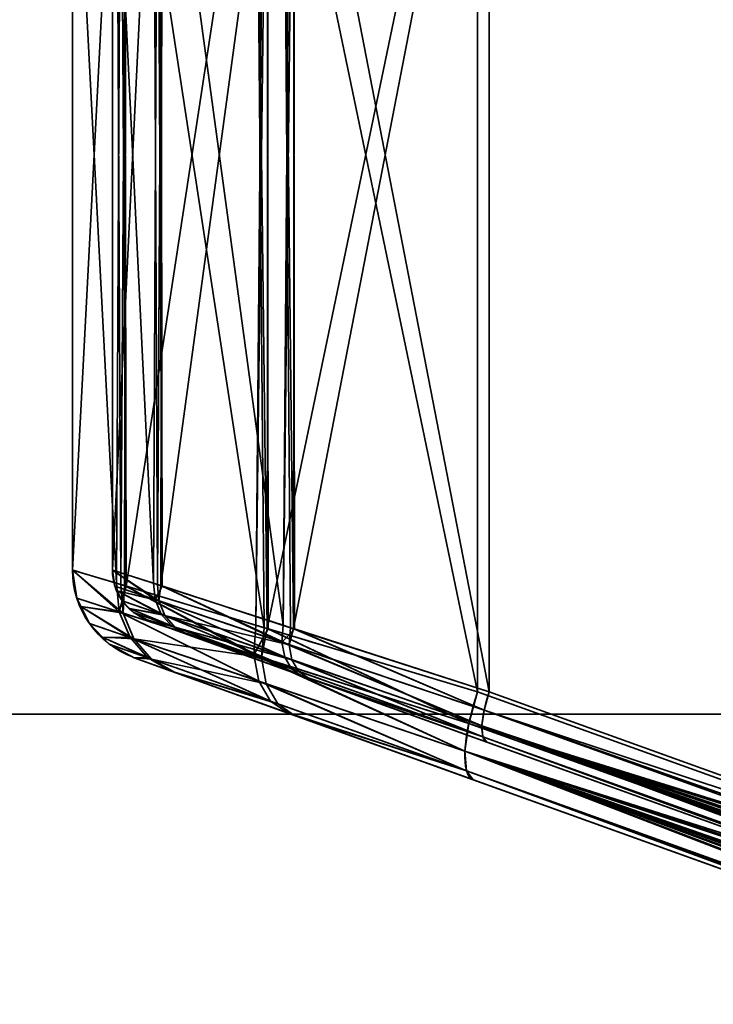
# Model space of a CAD drawing. Header units: millimetres. Extents: x -603 to 3703, y -120 to 193.
# Tile 283 of 656: x 988 to 1001, y -40 to -22. Entities that reach past the tile are written whole.
import ezdxf

# ---------------------------------------------------------------- set-up
doc = ezdxf.new("R2010")
doc.units = ezdxf.units.MM
doc.layers.add('152', color=7, linetype='Continuous', true_color=0xffffff)

# ---------------------------------------------------------------- blocks, each defined once
blk = doc.blocks.new('UG_SURFACE_002')
at = {"layer": '152', "color": 252, "linetype": 'Continuous', "lineweight": 35}
for points in [[(2177.5, -35, 2213), (2177.5, 174.4, 2213), (822.5, 174.4, 2213), (822.5, -35, 2213)], [(972.5, -35, 2063), (972.5, 174.4, 2063), (2027.5, 174.4, 2063), (2027.5, -35, 2063)], [(2177.5, -35, 2213), (822.5, -35, 2213), (972.5, -35, 2063), (2027.5, -35, 2063)]]:
    blk.add_3dface(points, dxfattribs=at)
blk = doc.blocks.new('UG_SURFACE_089')
at = {"layer": '152', "color": 252, "linetype": 'Continuous', "lineweight": 35}
for points in [[(957.5, -35, 2076), (2042.5, -35, 2076), (2041, -35, 2074.5), (959, -35, 2074.5)], [(957.5, -35, 2076), (957.5, -46.92, 2076), (2042.5, -46.92, 2076), (2042.5, -35, 2076)], [(959, -35, 2074.5), (2041, -35, 2074.5), (2041, -46.92, 2074.5), (959, -46.92, 2074.5)]]:
    blk.add_3dface(points, dxfattribs=at)
blk = doc.blocks.new('UG_SURFACE_091')
at = {"layer": '152', "color": 252, "linetype": 'Continuous', "lineweight": 35}
for points in [[(1009.543, -9.652, 1014.662), (1009.543, -39.348, 1014.662), (996.299, -34.585, 1018.722), (996.299, -14.415, 1018.722)], [(1009.543, -39.348, 1165.338), (1009.543, -9.652, 1165.338), (996.299, -14.415, 1161.278), (996.299, -34.585, 1161.278)], [(1009.763, -9.652, 1164.621), (1009.763, -39.348, 1164.621), (996.519, -34.585, 1160.561), (996.519, -14.415, 1160.561)], [(1009.763, -39.348, 1015.379), (1009.763, -9.652, 1015.379), (996.519, -14.415, 1019.439), (996.519, -34.585, 1019.439)], [(996.299, -14.415, 1018.722), (996.299, -34.585, 1018.722), (992.353, -33.397, 1020.944)], [(992.353, -33.397, 1020.944), (992.375, -15.597, 1020.982), (996.299, -14.415, 1018.722)], [(996.299, -34.585, 1161.278), (996.299, -14.415, 1161.278), (992.353, -15.603, 1159.056)], [(992.848, -15.603, 1158.494), (996.519, -14.415, 1160.561), (996.519, -34.585, 1160.561)], [(996.519, -14.415, 1019.439), (992.869, -15.597, 1021.541), (992.848, -33.397, 1021.506)], [(992.848, -33.397, 1021.506), (996.519, -34.585, 1019.439), (996.519, -14.415, 1019.439)], [(992.295, -15.621, 1159.023), (989.674, -16.41, 1155.413), (989.705, -32.6, 1155.391)], [(992.295, -15.621, 1159.023), (989.705, -32.6, 1155.391), (992.143, -33.334, 1158.885)], [(992.295, -33.379, 1020.977), (989.705, -16.4, 1024.608), (992.143, -15.666, 1021.115)], [(990.356, -16.41, 1155.105), (992.795, -15.621, 1158.464), (992.653, -33.334, 1158.335)], [(992.653, -15.666, 1021.665), (990.385, -16.4, 1024.915), (990.356, -32.59, 1024.895)], [(990.356, -32.59, 1024.895), (992.795, -33.379, 1021.536), (992.653, -15.666, 1021.665)], [(992.143, -15.666, 1021.115), (992.375, -15.597, 1020.982), (992.353, -33.397, 1020.944)], [(992.143, -33.334, 1158.885), (992.353, -15.603, 1159.056), (992.295, -15.621, 1159.023)], [(992.143, -33.334, 1158.885), (992.375, -33.403, 1159.019), (992.353, -15.603, 1159.056)], [(992.143, -15.666, 1021.115), (992.353, -33.397, 1020.944), (992.295, -33.379, 1020.977)], [(992.353, -15.603, 1159.056), (992.375, -33.403, 1159.019), (996.299, -34.585, 1161.278)], [(992.848, -33.397, 1021.506), (992.869, -15.597, 1021.541), (992.653, -15.666, 1021.665)], [(992.848, -15.603, 1158.494), (992.869, -33.404, 1158.459), (992.653, -33.334, 1158.335)], [(992.795, -15.621, 1158.464), (992.848, -15.603, 1158.494), (992.653, -33.334, 1158.335)], [(992.795, -33.379, 1021.536), (992.848, -33.397, 1021.506), (992.653, -15.666, 1021.665)], [(996.519, -34.585, 1160.561), (992.869, -33.404, 1158.459), (992.848, -15.603, 1158.494)], [(989.529, -32.546, 1155.139), (989.606, -16.43, 1155.319), (988.7, -16.703, 1151)], [(989.45, -16.703, 1151), (990.293, -16.43, 1155.018), (990.221, -32.546, 1154.85)], [(989.529, -16.454, 1024.861), (989.705, -16.4, 1024.608), (989.606, -32.57, 1024.68)], [(989.529, -32.546, 1155.139), (989.705, -32.6, 1155.391), (989.606, -16.43, 1155.319)], [(989.705, -16.4, 1024.608), (989.674, -32.59, 1024.587), (989.606, -32.57, 1024.68)], [(989.705, -32.6, 1155.391), (989.674, -16.41, 1155.413), (989.606, -16.43, 1155.319)], [(992.295, -33.379, 1020.977), (989.674, -32.59, 1024.587), (989.705, -16.4, 1024.608)], [(990.293, -32.57, 1024.982), (990.385, -16.4, 1024.915), (990.221, -16.454, 1025.15)], [(990.293, -16.43, 1155.018), (990.385, -32.6, 1155.085), (990.221, -32.546, 1154.85)], [(990.293, -32.57, 1024.982), (990.356, -32.59, 1024.895), (990.385, -16.4, 1024.915)], [(990.293, -16.43, 1155.018), (990.356, -16.41, 1155.105), (990.385, -32.6, 1155.085)], [(992.653, -33.334, 1158.335), (990.385, -32.6, 1155.085), (990.356, -16.41, 1155.105)], [(989.529, -16.454, 1024.861), (989.606, -32.57, 1024.68), (988.7, -32.297, 1029)], [(988.7, -32.297, 1029), (988.7, -16.703, 1029), (989.529, -16.454, 1024.861)], [(990.221, -16.454, 1025.15), (989.45, -16.703, 1029), (989.45, -32.297, 1029)], [(989.45, -32.297, 1029), (990.293, -32.57, 1024.982), (990.221, -16.454, 1025.15)], [(988.7, -16.703, 1151), (988.7, -32.297, 1151), (989.529, -32.546, 1155.139)], [(988.7, -32.297, 1029), (988.7, -32.297, 1151), (988.7, -16.703, 1151), (988.7, -16.703, 1029)], [(990.221, -32.546, 1154.85), (989.45, -32.297, 1151), (989.45, -16.703, 1151)], [(989.45, -16.703, 1029), (989.45, -16.703, 1151), (989.45, -32.297, 1151), (989.45, -32.297, 1029)], [(988.7, -32.297, 1029), (989.606, -32.57, 1024.68), (989.653, -33.105, 1024.786)], [(989.653, -33.105, 1024.786), (988.782, -32.825, 1029), (988.7, -32.297, 1029)], [(988.7, -32.297, 1151), (988.782, -32.825, 1151), (989.579, -33.081, 1155.038)], [(989.579, -33.081, 1155.038), (989.529, -32.546, 1155.139), (988.7, -32.297, 1151)], [(988.782, -32.825, 1151), (988.7, -32.297, 1151), (988.7, -32.297, 1029), (988.782, -32.825, 1029)], [(989.497, -32.599, 1029), (989.45, -32.297, 1029), (989.45, -32.297, 1151), (989.497, -32.599, 1151)], [(989.45, -32.297, 1151), (990.221, -32.546, 1154.85), (990.25, -32.852, 1154.792)], [(990.25, -32.852, 1154.792), (989.497, -32.599, 1151), (989.45, -32.297, 1151)], [(989.45, -32.297, 1029), (989.497, -32.599, 1029), (990.32, -32.875, 1025.042)], [(990.32, -32.875, 1025.042), (990.293, -32.57, 1024.982), (989.45, -32.297, 1029)], [(989.497, -32.599, 1151), (989.542, -32.69, 1151), (989.542, -32.69, 1029), (989.497, -32.599, 1029)], [(989.542, -32.69, 1151), (989.497, -32.599, 1151), (990.25, -32.852, 1154.792)], [(990.32, -32.875, 1025.042), (989.497, -32.599, 1029), (989.542, -32.69, 1029)], [(989.705, -32.6, 1155.391), (989.529, -32.546, 1155.139), (989.579, -33.081, 1155.038)], [(989.632, -32.872, 1029), (989.542, -32.69, 1029), (989.542, -32.69, 1151), (989.632, -32.872, 1151)], [(989.542, -32.69, 1151), (990.25, -32.852, 1154.792), (990.365, -33.127, 1154.703)], [(990.365, -33.127, 1154.703), (989.632, -32.872, 1151), (989.542, -32.69, 1151)], [(989.542, -32.69, 1029), (989.632, -32.872, 1029), (990.434, -33.151, 1025.135)], [(990.434, -33.151, 1025.135), (990.32, -32.875, 1025.042), (989.542, -32.69, 1029)], [(989.705, -32.6, 1155.391), (989.579, -33.081, 1155.038), (992.101, -33.889, 1158.714)], [(989.653, -33.105, 1024.786), (989.606, -32.57, 1024.68), (989.674, -32.59, 1024.587)], [(992.249, -33.937, 1021.149), (989.653, -33.105, 1024.786), (989.674, -32.59, 1024.587)], [(989.674, -32.59, 1024.587), (992.295, -33.379, 1020.977), (992.249, -33.937, 1021.149)], [(992.101, -33.889, 1158.714), (992.143, -33.334, 1158.885), (989.705, -32.6, 1155.391)], [(990.25, -32.852, 1154.792), (990.221, -32.546, 1154.85), (990.385, -32.6, 1155.085)], [(992.629, -33.651, 1158.237), (990.25, -32.852, 1154.792), (990.385, -32.6, 1155.085)], [(990.356, -32.59, 1024.895), (990.293, -32.57, 1024.982), (990.32, -32.875, 1025.042)], [(990.356, -32.59, 1024.895), (990.32, -32.875, 1025.042), (992.768, -33.698, 1021.635)], [(992.768, -33.698, 1021.635), (992.795, -33.379, 1021.536), (990.356, -32.59, 1024.895)], [(990.385, -32.6, 1155.085), (992.653, -33.334, 1158.335), (992.629, -33.651, 1158.237)], [(988.86, -32.984, 1029), (988.782, -32.825, 1029), (989.653, -33.105, 1024.786)], [(989.579, -33.081, 1155.038), (988.782, -32.825, 1151), (988.86, -32.984, 1151)], [(988.782, -32.825, 1029), (988.86, -32.984, 1029), (988.86, -32.984, 1151), (988.782, -32.825, 1151)], [(989.632, -32.872, 1151), (989.773, -33.019, 1151), (989.773, -33.019, 1029), (989.632, -32.872, 1029)], [(989.773, -33.019, 1151), (989.632, -32.872, 1151), (990.365, -33.127, 1154.703)], [(990.434, -33.151, 1025.135), (989.632, -32.872, 1029), (989.773, -33.019, 1029)], [(992.683, -33.933, 1158.069), (990.365, -33.127, 1154.703), (990.25, -32.852, 1154.792)], [(990.25, -32.852, 1154.792), (992.629, -33.651, 1158.237), (992.683, -33.933, 1158.069)], [(992.768, -33.698, 1021.635), (990.32, -32.875, 1025.042), (990.434, -33.151, 1025.135)], [(988.86, -32.984, 1029), (989.653, -33.105, 1024.786), (989.853, -33.587, 1024.949)], [(989.853, -33.587, 1024.949), (989.018, -33.303, 1029), (988.86, -32.984, 1029)], [(988.86, -32.984, 1151), (989.018, -33.303, 1151), (989.781, -33.563, 1154.881)], [(989.781, -33.563, 1154.881), (989.579, -33.081, 1155.038), (988.86, -32.984, 1151)], [(989.018, -33.303, 1151), (988.86, -32.984, 1151), (988.86, -32.984, 1029), (989.018, -33.303, 1029)], [(992.196, -34.383, 1158.419), (992.101, -33.889, 1158.714), (989.579, -33.081, 1155.038)], [(989.579, -33.081, 1155.038), (989.781, -33.563, 1154.881), (992.196, -34.383, 1158.419)], [(989.844, -33.092, 1029), (989.773, -33.019, 1029), (989.773, -33.019, 1151), (989.844, -33.092, 1151)], [(989.773, -33.019, 1151), (990.365, -33.127, 1154.703), (990.557, -33.346, 1154.59)], [(990.557, -33.346, 1154.59), (989.844, -33.092, 1151), (989.773, -33.019, 1151)], [(989.773, -33.019, 1029), (989.844, -33.092, 1029), (990.623, -33.37, 1025.253)], [(990.623, -33.37, 1025.253), (990.434, -33.151, 1025.135), (989.773, -33.019, 1029)], [(989.853, -33.587, 1024.949), (989.653, -33.105, 1024.786), (992.249, -33.937, 1021.149)], [(989.844, -33.092, 1151), (990.112, -33.238, 1151), (990.112, -33.238, 1029), (989.844, -33.092, 1029)], [(990.112, -33.238, 1151), (989.844, -33.092, 1151), (990.557, -33.346, 1154.59)], [(990.623, -33.37, 1025.253), (989.844, -33.092, 1029), (990.112, -33.238, 1029)], [(990.557, -33.346, 1154.59), (990.805, -33.487, 1154.465), (990.112, -33.238, 1151)], [(990.112, -33.238, 1151), (990.805, -33.487, 1154.465), (992.994, -34.275, 1157.601), (996.474, -35.526, 1159.605)], [(996.474, -35.526, 1020.395), (993.122, -34.32, 1022.283), (990.87, -33.511, 1025.384), (990.112, -33.238, 1029)], [(990.112, -33.238, 1029), (990.112, -33.238, 1151), (1009.842, -40.334, 1163.703), (996.474, -35.526, 1020.395)], [(996.474, -35.526, 1159.605), (1009.842, -40.334, 1163.703), (990.112, -33.238, 1151)], [(990.112, -33.238, 1029), (990.87, -33.511, 1025.384), (990.623, -33.37, 1025.253)], [(992.81, -34.149, 1157.849), (990.557, -33.346, 1154.59), (990.365, -33.127, 1154.703)], [(990.365, -33.127, 1154.703), (992.683, -33.933, 1158.069), (992.81, -34.149, 1157.849)], [(990.434, -33.151, 1025.135), (992.819, -33.981, 1021.806), (992.768, -33.698, 1021.635)], [(992.819, -33.981, 1021.806), (990.434, -33.151, 1025.135), (990.623, -33.37, 1025.253)], [(989.265, -33.56, 1029), (989.018, -33.303, 1029), (989.853, -33.587, 1024.949)], [(989.781, -33.563, 1154.881), (989.018, -33.303, 1151), (989.265, -33.56, 1151)], [(989.018, -33.303, 1029), (989.265, -33.56, 1029), (989.265, -33.56, 1151), (989.018, -33.303, 1151)], [(990.805, -33.487, 1154.465), (990.557, -33.346, 1154.59), (992.81, -34.149, 1157.849)], [(992.941, -34.196, 1022.03), (990.623, -33.37, 1025.253), (990.87, -33.511, 1025.384)], [(990.623, -33.37, 1025.253), (992.941, -34.196, 1022.03), (992.819, -33.981, 1021.806)], [(992.375, -33.403, 1159.019), (992.143, -33.334, 1158.885), (992.101, -33.889, 1158.714)], [(992.375, -33.403, 1159.019), (992.101, -33.889, 1158.714), (996.138, -35.18, 1161.106)], [(992.249, -33.937, 1021.149), (992.295, -33.379, 1020.977), (992.353, -33.397, 1020.944)], [(996.138, -35.18, 1018.894), (992.249, -33.937, 1021.149), (992.353, -33.397, 1020.944)], [(992.353, -33.397, 1020.944), (996.299, -34.585, 1018.722), (996.138, -35.18, 1018.894)], [(996.138, -35.18, 1161.106), (996.299, -34.585, 1161.278), (992.375, -33.403, 1159.019)], [(992.629, -33.651, 1158.237), (992.653, -33.334, 1158.335), (992.869, -33.404, 1158.459)], [(996.427, -34.925, 1160.463), (992.629, -33.651, 1158.237), (992.869, -33.404, 1158.459)], [(992.848, -33.397, 1021.506), (992.795, -33.379, 1021.536), (992.768, -33.698, 1021.635)], [(992.848, -33.397, 1021.506), (992.768, -33.698, 1021.635), (996.427, -34.925, 1019.537)], [(996.427, -34.925, 1019.537), (996.519, -34.585, 1019.439), (992.848, -33.397, 1021.506)], [(992.869, -33.404, 1158.459), (996.519, -34.585, 1160.561), (996.427, -34.925, 1160.463)], [(989.265, -33.56, 1029), (989.853, -33.587, 1024.949), (990.184, -33.97, 1025.155)], [(990.184, -33.97, 1025.155), (989.389, -33.688, 1029), (989.265, -33.56, 1029)], [(989.265, -33.56, 1151), (989.389, -33.688, 1151), (990.116, -33.946, 1154.684)], [(990.116, -33.946, 1154.684), (989.781, -33.563, 1154.881), (989.265, -33.56, 1151)], [(989.389, -33.688, 1151), (989.265, -33.56, 1151), (989.265, -33.56, 1029), (989.389, -33.688, 1029)], [(992.418, -34.761, 1158.034), (992.196, -34.383, 1158.419), (989.781, -33.563, 1154.881)], [(989.781, -33.563, 1154.881), (990.116, -33.946, 1154.684), (992.418, -34.761, 1158.034)], [(990.184, -33.97, 1025.155), (989.853, -33.587, 1024.949), (992.338, -34.431, 1021.448)], [(992.249, -33.937, 1021.149), (992.338, -34.431, 1021.448), (989.853, -33.587, 1024.949)], [(992.81, -34.149, 1157.849), (992.994, -34.275, 1157.601), (990.805, -33.487, 1154.465)], [(990.87, -33.511, 1025.384), (993.122, -34.32, 1022.283), (992.941, -34.196, 1022.03)], [(989.858, -33.944, 1029), (989.389, -33.688, 1029), (990.184, -33.97, 1025.155)], [(990.116, -33.946, 1154.684), (989.389, -33.688, 1151), (989.858, -33.944, 1151)], [(989.389, -33.688, 1029), (989.858, -33.944, 1029), (989.858, -33.944, 1151), (989.389, -33.688, 1151)], [(992.629, -33.651, 1158.237), (996.427, -34.925, 1160.463), (996.386, -35.22, 1160.25)], [(996.386, -35.22, 1160.25), (992.683, -33.933, 1158.069), (992.629, -33.651, 1158.237)], [(992.768, -33.698, 1021.635), (992.819, -33.981, 1021.806), (996.386, -35.22, 1019.75)], [(996.386, -35.22, 1019.75), (996.427, -34.925, 1019.537), (992.768, -33.698, 1021.635)], [(990.184, -33.97, 1025.155), (990.616, -34.216, 1025.384), (989.858, -33.944, 1029)], [(996.22, -36.232, 1020.395), (1009.588, -41.039, 1163.703), (989.858, -33.944, 1151), (989.858, -33.944, 1029)], [(989.858, -33.944, 1151), (1009.588, -41.039, 1163.703), (996.22, -36.232, 1159.605)], [(996.22, -36.232, 1159.605), (992.74, -34.98, 1157.601), (990.552, -34.193, 1154.465), (989.858, -33.944, 1151)], [(989.858, -33.944, 1029), (990.616, -34.216, 1025.384), (992.868, -35.026, 1022.283), (996.22, -36.232, 1020.395)], [(989.858, -33.944, 1151), (990.552, -34.193, 1154.465), (990.116, -33.946, 1154.684)], [(992.418, -34.761, 1158.034), (990.116, -33.946, 1154.684), (990.552, -34.193, 1154.465)], [(990.616, -34.216, 1025.384), (990.184, -33.97, 1025.155), (992.552, -34.809, 1021.841)], [(992.338, -34.431, 1021.448), (992.552, -34.809, 1021.841), (990.184, -33.97, 1025.155)], [(992.101, -33.889, 1158.714), (992.196, -34.383, 1158.419), (996.067, -35.696, 1160.733)], [(996.067, -35.696, 1160.733), (996.138, -35.18, 1161.106), (992.101, -33.889, 1158.714)], [(992.249, -33.937, 1021.149), (996.138, -35.18, 1018.894), (996.067, -35.696, 1019.267)], [(996.067, -35.696, 1019.267), (992.338, -34.431, 1021.448), (992.249, -33.937, 1021.149)], [(992.683, -33.933, 1158.069), (996.386, -35.22, 1160.25), (996.403, -35.429, 1159.95)], [(996.403, -35.429, 1159.95), (992.81, -34.149, 1157.849), (992.683, -33.933, 1158.069)], [(992.819, -33.981, 1021.806), (992.941, -34.196, 1022.03), (996.403, -35.429, 1020.05)], [(996.403, -35.429, 1020.05), (996.386, -35.22, 1019.75), (992.819, -33.981, 1021.806)], [(992.994, -34.275, 1157.601), (992.81, -34.149, 1157.849), (996.403, -35.429, 1159.95)], [(990.552, -34.193, 1154.465), (992.74, -34.98, 1157.601), (992.418, -34.761, 1158.034)], [(992.552, -34.809, 1021.841), (992.868, -35.026, 1022.283), (990.616, -34.216, 1025.384)], [(996.403, -35.429, 1020.05), (992.941, -34.196, 1022.03), (993.122, -34.32, 1022.283)], [(996.403, -35.429, 1159.95), (996.474, -35.526, 1159.605), (992.994, -34.275, 1157.601)], [(993.122, -34.32, 1022.283), (996.474, -35.526, 1020.395), (996.403, -35.429, 1020.05)], [(992.196, -34.383, 1158.419), (992.418, -34.761, 1158.034), (996.095, -36.063, 1160.209)], [(996.095, -36.063, 1160.209), (996.067, -35.696, 1160.733), (992.196, -34.383, 1158.419)], [(992.338, -34.431, 1021.448), (996.067, -35.696, 1019.267), (996.095, -36.063, 1019.791)], [(996.095, -36.063, 1019.791), (992.552, -34.809, 1021.841), (992.338, -34.431, 1021.448)], [(996.138, -35.18, 1018.894), (996.299, -34.585, 1018.722), (1009.543, -39.348, 1014.662)], [(1009.543, -39.348, 1165.338), (996.299, -34.585, 1161.278), (996.138, -35.18, 1161.106)], [(996.427, -34.925, 1160.463), (996.519, -34.585, 1160.561), (1009.763, -39.348, 1164.621)], [(1009.763, -39.348, 1015.379), (996.519, -34.585, 1019.439), (996.427, -34.925, 1019.537)], [(996.095, -36.063, 1160.209), (992.418, -34.761, 1158.034), (992.74, -34.98, 1157.601)], [(992.868, -35.026, 1022.283), (992.552, -34.809, 1021.841), (996.095, -36.063, 1019.791)], [(996.386, -35.22, 1160.25), (996.427, -34.925, 1160.463), (1009.918, -39.773, 1164.588)], [(1009.921, -39.775, 1015.406), (996.427, -34.925, 1019.537), (996.386, -35.22, 1019.75)], [(1009.763, -39.348, 1164.621), (1009.918, -39.773, 1164.588), (996.427, -34.925, 1160.463)], [(996.427, -34.925, 1019.537), (1009.884, -39.655, 1015.376), (1009.763, -39.348, 1015.379)], [(996.427, -34.925, 1019.537), (1009.921, -39.775, 1015.406), (1009.884, -39.655, 1015.376)], [(992.74, -34.98, 1157.601), (996.22, -36.232, 1159.605), (996.095, -36.063, 1160.209)], [(996.095, -36.063, 1019.791), (996.22, -36.232, 1020.395), (992.868, -35.026, 1022.283)], [(996.067, -35.696, 1019.267), (996.138, -35.18, 1018.894), (1009.63, -40.022, 1014.786)], [(1009.632, -40.027, 1165.225), (996.138, -35.18, 1161.106), (996.067, -35.696, 1160.733)], [(1009.543, -39.348, 1014.662), (1009.557, -39.438, 1014.66), (996.138, -35.18, 1018.894)], [(1009.557, -39.438, 1014.66), (1009.63, -40.022, 1014.786), (996.138, -35.18, 1018.894)], [(996.138, -35.18, 1161.106), (1009.632, -40.027, 1165.225), (1009.543, -39.348, 1165.338)], [(1009.918, -39.773, 1164.588), (1009.941, -39.837, 1164.583), (996.386, -35.22, 1160.25)], [(1009.941, -39.837, 1164.583), (1009.984, -40.024, 1164.492), (996.386, -35.22, 1160.25)], [(996.386, -35.22, 1160.25), (1009.982, -40.277, 1164.189), (1009.963, -40.301, 1164.105)], [(996.386, -35.22, 1160.25), (1009.992, -40.109, 1164.417), (1009.998, -40.172, 1164.36)], [(1009.998, -40.172, 1164.36), (1009.982, -40.277, 1164.189), (996.386, -35.22, 1160.25)], [(1009.963, -40.301, 1164.105), (996.403, -35.429, 1159.95), (996.386, -35.22, 1160.25)], [(1009.984, -40.024, 1164.492), (1009.992, -40.109, 1164.417), (996.386, -35.22, 1160.25)], [(996.386, -35.22, 1019.75), (1009.974, -40.295, 1015.854), (1009.997, -40.201, 1015.677)], [(996.386, -35.22, 1019.75), (996.403, -35.429, 1020.05), (1009.965, -40.303, 1015.894)], [(1009.965, -40.303, 1015.894), (1009.974, -40.295, 1015.854), (996.386, -35.22, 1019.75)], [(996.386, -35.22, 1019.75), (1009.953, -39.88, 1015.432), (1009.921, -39.775, 1015.406)], [(996.386, -35.22, 1019.75), (1009.992, -40.109, 1015.583), (1009.99, -40.062, 1015.535)], [(1009.99, -40.062, 1015.535), (1009.953, -39.88, 1015.432), (996.386, -35.22, 1019.75)], [(1009.997, -40.201, 1015.677), (1009.992, -40.109, 1015.583), (996.386, -35.22, 1019.75)], [(996.403, -35.429, 1159.95), (1009.936, -40.335, 1163.983), (1009.842, -40.334, 1163.703)], [(996.403, -35.429, 1159.95), (1009.963, -40.301, 1164.105), (1009.936, -40.335, 1163.983)], [(1009.842, -40.334, 1163.703), (996.474, -35.526, 1159.605), (996.403, -35.429, 1159.95)], [(996.403, -35.429, 1020.05), (996.474, -35.526, 1020.395), (1009.842, -40.334, 1016.297)], [(1009.842, -40.334, 1016.297), (1009.923, -40.34, 1016.062), (996.403, -35.429, 1020.05)], [(1009.923, -40.34, 1016.062), (1009.965, -40.303, 1015.894), (996.403, -35.429, 1020.05)], [(1009.842, -40.334, 1163.703), (1009.842, -40.334, 1016.297), (996.474, -35.526, 1020.395)], [(1009.63, -40.022, 1014.786), (1009.651, -40.198, 1014.824), (996.067, -35.696, 1019.267)], [(1009.651, -40.198, 1014.824), (1009.673, -40.502, 1015.016), (996.067, -35.696, 1019.267)], [(996.067, -35.696, 1019.267), (1009.664, -40.915, 1015.569), (1009.658, -40.935, 1015.635)], [(996.067, -35.696, 1019.267), (1009.674, -40.583, 1015.101), (1009.677, -40.742, 1015.267)], [(1009.677, -40.742, 1015.267), (1009.664, -40.915, 1015.569), (996.067, -35.696, 1019.267)], [(1009.658, -40.935, 1015.635), (996.095, -36.063, 1019.791), (996.067, -35.696, 1019.267)], [(1009.673, -40.502, 1015.016), (1009.674, -40.583, 1015.101), (996.067, -35.696, 1019.267)], [(996.067, -35.696, 1160.733), (1009.668, -40.882, 1164.504), (1009.677, -40.691, 1164.797)], [(996.067, -35.696, 1160.733), (996.095, -36.063, 1160.209), (1009.658, -40.931, 1164.363)], [(1009.658, -40.931, 1164.363), (1009.668, -40.882, 1164.504), (996.067, -35.696, 1160.733)], [(996.067, -35.696, 1160.733), (1009.645, -40.128, 1165.208), (1009.632, -40.027, 1165.225)], [(996.067, -35.696, 1160.733), (1009.669, -40.438, 1165.033), (1009.645, -40.128, 1165.208)], [(996.067, -35.696, 1160.733), (1009.674, -40.583, 1164.898), (1009.669, -40.438, 1165.033)], [(1009.677, -40.691, 1164.797), (1009.674, -40.583, 1164.898), (996.067, -35.696, 1160.733)], [(996.095, -36.063, 1019.791), (1009.635, -41.017, 1015.914), (1009.588, -41.039, 1016.297)], [(996.095, -36.063, 1019.791), (1009.658, -40.935, 1015.635), (1009.635, -41.017, 1015.914)], [(1009.588, -41.039, 1016.297), (996.22, -36.232, 1020.395), (996.095, -36.063, 1019.791)], [(996.095, -36.063, 1160.209), (996.22, -36.232, 1159.605), (1009.588, -41.039, 1163.703)], [(1009.588, -41.039, 1163.703), (1009.642, -41.002, 1164.159), (996.095, -36.063, 1160.209)], [(1009.642, -41.002, 1164.159), (1009.658, -40.931, 1164.363), (996.095, -36.063, 1160.209)], [(996.22, -36.232, 1020.395), (1009.588, -41.039, 1016.297), (1009.588, -41.039, 1163.703)]]:
    blk.add_3dface(points, dxfattribs=at)
blk = doc.blocks.new('UG_SURFACE_095')
at = {"layer": '152', "color": 252, "linetype": 'Continuous', "lineweight": 35}
for points in [[(1009.543, -9.652, 1014.662), (1009.543, -39.348, 1014.662), (996.299, -34.585, 1018.722), (996.299, -14.415, 1018.722)], [(1009.543, -39.348, 1165.338), (1009.543, -9.652, 1165.338), (996.299, -14.415, 1161.278), (996.299, -34.585, 1161.278)], [(1009.763, -9.652, 1164.621), (1009.763, -39.348, 1164.621), (996.519, -34.585, 1160.561), (996.519, -14.415, 1160.561)], [(1009.763, -39.348, 1015.379), (1009.763, -9.652, 1015.379), (996.519, -14.415, 1019.439), (996.519, -34.585, 1019.439)], [(996.299, -14.415, 1018.722), (996.299, -34.585, 1018.722), (992.353, -33.397, 1020.944)], [(992.353, -33.397, 1020.944), (992.375, -15.597, 1020.982), (996.299, -14.415, 1018.722)], [(996.299, -34.585, 1161.278), (996.299, -14.415, 1161.278), (992.353, -15.603, 1159.056)], [(992.848, -15.603, 1158.494), (996.519, -14.415, 1160.561), (996.519, -34.585, 1160.561)], [(996.519, -14.415, 1019.439), (992.869, -15.597, 1021.541), (992.848, -33.397, 1021.506)], [(992.848, -33.397, 1021.506), (996.519, -34.585, 1019.439), (996.519, -14.415, 1019.439)], [(992.295, -15.621, 1159.023), (989.674, -16.41, 1155.413), (989.705, -32.6, 1155.391)], [(992.295, -15.621, 1159.023), (989.705, -32.6, 1155.391), (992.143, -33.334, 1158.885)], [(992.295, -33.379, 1020.977), (989.705, -16.4, 1024.608), (992.143, -15.666, 1021.115)], [(990.356, -16.41, 1155.105), (992.795, -15.621, 1158.464), (992.653, -33.334, 1158.335)], [(992.653, -15.666, 1021.665), (990.385, -16.4, 1024.915), (990.356, -32.59, 1024.895)], [(990.356, -32.59, 1024.895), (992.795, -33.379, 1021.536), (992.653, -15.666, 1021.665)], [(992.143, -15.666, 1021.115), (992.375, -15.597, 1020.982), (992.353, -33.397, 1020.944)], [(992.143, -33.334, 1158.885), (992.353, -15.603, 1159.056), (992.295, -15.621, 1159.023)], [(992.143, -33.334, 1158.885), (992.375, -33.403, 1159.019), (992.353, -15.603, 1159.056)], [(992.143, -15.666, 1021.115), (992.353, -33.397, 1020.944), (992.295, -33.379, 1020.977)], [(992.353, -15.603, 1159.056), (992.375, -33.403, 1159.019), (996.299, -34.585, 1161.278)], [(992.848, -33.397, 1021.506), (992.869, -15.597, 1021.541), (992.653, -15.666, 1021.665)], [(992.848, -15.603, 1158.494), (992.869, -33.404, 1158.459), (992.653, -33.334, 1158.335)], [(992.795, -15.621, 1158.464), (992.848, -15.603, 1158.494), (992.653, -33.334, 1158.335)], [(992.795, -33.379, 1021.536), (992.848, -33.397, 1021.506), (992.653, -15.666, 1021.665)], [(996.519, -34.585, 1160.561), (992.869, -33.404, 1158.459), (992.848, -15.603, 1158.494)], [(989.529, -32.546, 1155.139), (989.606, -16.43, 1155.319), (988.7, -16.703, 1151)], [(989.45, -16.703, 1151), (990.293, -16.43, 1155.018), (990.221, -32.546, 1154.85)], [(989.529, -16.454, 1024.861), (989.705, -16.4, 1024.608), (989.606, -32.57, 1024.68)], [(989.529, -32.546, 1155.139), (989.705, -32.6, 1155.391), (989.606, -16.43, 1155.319)], [(989.705, -16.4, 1024.608), (989.674, -32.59, 1024.587), (989.606, -32.57, 1024.68)], [(989.705, -32.6, 1155.391), (989.674, -16.41, 1155.413), (989.606, -16.43, 1155.319)], [(992.295, -33.379, 1020.977), (989.674, -32.59, 1024.587), (989.705, -16.4, 1024.608)], [(990.293, -32.57, 1024.982), (990.385, -16.4, 1024.915), (990.221, -16.454, 1025.15)], [(990.293, -16.43, 1155.018), (990.385, -32.6, 1155.085), (990.221, -32.546, 1154.85)], [(990.293, -32.57, 1024.982), (990.356, -32.59, 1024.895), (990.385, -16.4, 1024.915)], [(990.293, -16.43, 1155.018), (990.356, -16.41, 1155.105), (990.385, -32.6, 1155.085)], [(992.653, -33.334, 1158.335), (990.385, -32.6, 1155.085), (990.356, -16.41, 1155.105)], [(989.529, -16.454, 1024.861), (989.606, -32.57, 1024.68), (988.7, -32.297, 1029)], [(988.7, -32.297, 1029), (988.7, -16.703, 1029), (989.529, -16.454, 1024.861)], [(990.221, -16.454, 1025.15), (989.45, -16.703, 1029), (989.45, -32.297, 1029)], [(989.45, -32.297, 1029), (990.293, -32.57, 1024.982), (990.221, -16.454, 1025.15)], [(988.7, -16.703, 1151), (988.7, -32.297, 1151), (989.529, -32.546, 1155.139)], [(988.7, -32.297, 1029), (988.7, -32.297, 1151), (988.7, -16.703, 1151), (988.7, -16.703, 1029)], [(990.221, -32.546, 1154.85), (989.45, -32.297, 1151), (989.45, -16.703, 1151)], [(989.45, -16.703, 1029), (989.45, -16.703, 1151), (989.45, -32.297, 1151), (989.45, -32.297, 1029)], [(988.7, -32.297, 1029), (989.606, -32.57, 1024.68), (989.653, -33.105, 1024.786)], [(989.653, -33.105, 1024.786), (988.782, -32.825, 1029), (988.7, -32.297, 1029)], [(988.7, -32.297, 1151), (988.782, -32.825, 1151), (989.579, -33.081, 1155.038)], [(989.579, -33.081, 1155.038), (989.529, -32.546, 1155.139), (988.7, -32.297, 1151)], [(988.782, -32.825, 1151), (988.7, -32.297, 1151), (988.7, -32.297, 1029), (988.782, -32.825, 1029)], [(989.497, -32.599, 1029), (989.45, -32.297, 1029), (989.45, -32.297, 1151), (989.497, -32.599, 1151)], [(989.45, -32.297, 1151), (990.221, -32.546, 1154.85), (990.25, -32.852, 1154.792)], [(990.25, -32.852, 1154.792), (989.497, -32.599, 1151), (989.45, -32.297, 1151)], [(989.45, -32.297, 1029), (989.497, -32.599, 1029), (990.32, -32.875, 1025.042)], [(990.32, -32.875, 1025.042), (990.293, -32.57, 1024.982), (989.45, -32.297, 1029)], [(989.497, -32.599, 1151), (989.542, -32.69, 1151), (989.542, -32.69, 1029), (989.497, -32.599, 1029)], [(989.542, -32.69, 1151), (989.497, -32.599, 1151), (990.25, -32.852, 1154.792)], [(990.32, -32.875, 1025.042), (989.497, -32.599, 1029), (989.542, -32.69, 1029)], [(989.705, -32.6, 1155.391), (989.529, -32.546, 1155.139), (989.579, -33.081, 1155.038)], [(989.632, -32.872, 1029), (989.542, -32.69, 1029), (989.542, -32.69, 1151), (989.632, -32.872, 1151)], [(989.542, -32.69, 1151), (990.25, -32.852, 1154.792), (990.365, -33.127, 1154.703)], [(990.365, -33.127, 1154.703), (989.632, -32.872, 1151), (989.542, -32.69, 1151)], [(989.542, -32.69, 1029), (989.632, -32.872, 1029), (990.434, -33.151, 1025.135)], [(990.434, -33.151, 1025.135), (990.32, -32.875, 1025.042), (989.542, -32.69, 1029)], [(989.705, -32.6, 1155.391), (989.579, -33.081, 1155.038), (992.101, -33.889, 1158.714)], [(989.653, -33.105, 1024.786), (989.606, -32.57, 1024.68), (989.674, -32.59, 1024.587)], [(992.249, -33.937, 1021.149), (989.653, -33.105, 1024.786), (989.674, -32.59, 1024.587)], [(989.674, -32.59, 1024.587), (992.295, -33.379, 1020.977), (992.249, -33.937, 1021.149)], [(992.101, -33.889, 1158.714), (992.143, -33.334, 1158.885), (989.705, -32.6, 1155.391)], [(990.25, -32.852, 1154.792), (990.221, -32.546, 1154.85), (990.385, -32.6, 1155.085)], [(992.629, -33.651, 1158.237), (990.25, -32.852, 1154.792), (990.385, -32.6, 1155.085)], [(990.356, -32.59, 1024.895), (990.293, -32.57, 1024.982), (990.32, -32.875, 1025.042)], [(990.356, -32.59, 1024.895), (990.32, -32.875, 1025.042), (992.768, -33.698, 1021.635)], [(992.768, -33.698, 1021.635), (992.795, -33.379, 1021.536), (990.356, -32.59, 1024.895)], [(990.385, -32.6, 1155.085), (992.653, -33.334, 1158.335), (992.629, -33.651, 1158.237)], [(988.86, -32.984, 1029), (988.782, -32.825, 1029), (989.653, -33.105, 1024.786)], [(989.579, -33.081, 1155.038), (988.782, -32.825, 1151), (988.86, -32.984, 1151)], [(988.782, -32.825, 1029), (988.86, -32.984, 1029), (988.86, -32.984, 1151), (988.782, -32.825, 1151)], [(989.632, -32.872, 1151), (989.773, -33.019, 1151), (989.773, -33.019, 1029), (989.632, -32.872, 1029)], [(989.773, -33.019, 1151), (989.632, -32.872, 1151), (990.365, -33.127, 1154.703)], [(990.434, -33.151, 1025.135), (989.632, -32.872, 1029), (989.773, -33.019, 1029)], [(992.683, -33.933, 1158.069), (990.365, -33.127, 1154.703), (990.25, -32.852, 1154.792)], [(990.25, -32.852, 1154.792), (992.629, -33.651, 1158.237), (992.683, -33.933, 1158.069)], [(992.768, -33.698, 1021.635), (990.32, -32.875, 1025.042), (990.434, -33.151, 1025.135)], [(988.86, -32.984, 1029), (989.653, -33.105, 1024.786), (989.853, -33.587, 1024.949)], [(989.853, -33.587, 1024.949), (989.018, -33.303, 1029), (988.86, -32.984, 1029)], [(988.86, -32.984, 1151), (989.018, -33.303, 1151), (989.781, -33.563, 1154.881)], [(989.781, -33.563, 1154.881), (989.579, -33.081, 1155.038), (988.86, -32.984, 1151)], [(989.018, -33.303, 1151), (988.86, -32.984, 1151), (988.86, -32.984, 1029), (989.018, -33.303, 1029)], [(992.196, -34.383, 1158.419), (992.101, -33.889, 1158.714), (989.579, -33.081, 1155.038)], [(989.579, -33.081, 1155.038), (989.781, -33.563, 1154.881), (992.196, -34.383, 1158.419)], [(989.844, -33.092, 1029), (989.773, -33.019, 1029), (989.773, -33.019, 1151), (989.844, -33.092, 1151)], [(989.773, -33.019, 1151), (990.365, -33.127, 1154.703), (990.557, -33.346, 1154.59)], [(990.557, -33.346, 1154.59), (989.844, -33.092, 1151), (989.773, -33.019, 1151)], [(989.773, -33.019, 1029), (989.844, -33.092, 1029), (990.623, -33.37, 1025.253)], [(990.623, -33.37, 1025.253), (990.434, -33.151, 1025.135), (989.773, -33.019, 1029)], [(989.853, -33.587, 1024.949), (989.653, -33.105, 1024.786), (992.249, -33.937, 1021.149)], [(989.844, -33.092, 1151), (990.112, -33.238, 1151), (990.112, -33.238, 1029), (989.844, -33.092, 1029)], [(990.112, -33.238, 1151), (989.844, -33.092, 1151), (990.557, -33.346, 1154.59)], [(990.623, -33.37, 1025.253), (989.844, -33.092, 1029), (990.112, -33.238, 1029)], [(990.557, -33.346, 1154.59), (990.805, -33.487, 1154.465), (990.112, -33.238, 1151)], [(990.112, -33.238, 1151), (990.805, -33.487, 1154.465), (992.994, -34.275, 1157.601), (996.474, -35.526, 1159.605)], [(996.474, -35.526, 1020.395), (993.122, -34.32, 1022.283), (990.87, -33.511, 1025.384), (990.112, -33.238, 1029)], [(990.112, -33.238, 1029), (990.112, -33.238, 1151), (1009.842, -40.334, 1163.703), (996.474, -35.526, 1020.395)], [(996.474, -35.526, 1159.605), (1009.842, -40.334, 1163.703), (990.112, -33.238, 1151)], [(990.112, -33.238, 1029), (990.87, -33.511, 1025.384), (990.623, -33.37, 1025.253)], [(992.81, -34.149, 1157.849), (990.557, -33.346, 1154.59), (990.365, -33.127, 1154.703)], [(990.365, -33.127, 1154.703), (992.683, -33.933, 1158.069), (992.81, -34.149, 1157.849)], [(990.434, -33.151, 1025.135), (992.819, -33.981, 1021.806), (992.768, -33.698, 1021.635)], [(992.819, -33.981, 1021.806), (990.434, -33.151, 1025.135), (990.623, -33.37, 1025.253)], [(989.265, -33.56, 1029), (989.018, -33.303, 1029), (989.853, -33.587, 1024.949)], [(989.781, -33.563, 1154.881), (989.018, -33.303, 1151), (989.265, -33.56, 1151)], [(989.018, -33.303, 1029), (989.265, -33.56, 1029), (989.265, -33.56, 1151), (989.018, -33.303, 1151)], [(990.805, -33.487, 1154.465), (990.557, -33.346, 1154.59), (992.81, -34.149, 1157.849)], [(992.941, -34.196, 1022.03), (990.623, -33.37, 1025.253), (990.87, -33.511, 1025.384)], [(990.623, -33.37, 1025.253), (992.941, -34.196, 1022.03), (992.819, -33.981, 1021.806)], [(992.375, -33.403, 1159.019), (992.143, -33.334, 1158.885), (992.101, -33.889, 1158.714)], [(992.375, -33.403, 1159.019), (992.101, -33.889, 1158.714), (996.138, -35.18, 1161.106)], [(992.249, -33.937, 1021.149), (992.295, -33.379, 1020.977), (992.353, -33.397, 1020.944)], [(996.138, -35.18, 1018.894), (992.249, -33.937, 1021.149), (992.353, -33.397, 1020.944)], [(992.353, -33.397, 1020.944), (996.299, -34.585, 1018.722), (996.138, -35.18, 1018.894)], [(996.138, -35.18, 1161.106), (996.299, -34.585, 1161.278), (992.375, -33.403, 1159.019)], [(992.629, -33.651, 1158.237), (992.653, -33.334, 1158.335), (992.869, -33.404, 1158.459)], [(996.427, -34.925, 1160.463), (992.629, -33.651, 1158.237), (992.869, -33.404, 1158.459)], [(992.848, -33.397, 1021.506), (992.795, -33.379, 1021.536), (992.768, -33.698, 1021.635)], [(992.848, -33.397, 1021.506), (992.768, -33.698, 1021.635), (996.427, -34.925, 1019.537)], [(996.427, -34.925, 1019.537), (996.519, -34.585, 1019.439), (992.848, -33.397, 1021.506)], [(992.869, -33.404, 1158.459), (996.519, -34.585, 1160.561), (996.427, -34.925, 1160.463)], [(989.265, -33.56, 1029), (989.853, -33.587, 1024.949), (990.184, -33.97, 1025.155)], [(990.184, -33.97, 1025.155), (989.389, -33.688, 1029), (989.265, -33.56, 1029)], [(989.265, -33.56, 1151), (989.389, -33.688, 1151), (990.116, -33.946, 1154.684)], [(990.116, -33.946, 1154.684), (989.781, -33.563, 1154.881), (989.265, -33.56, 1151)], [(989.389, -33.688, 1151), (989.265, -33.56, 1151), (989.265, -33.56, 1029), (989.389, -33.688, 1029)], [(992.418, -34.761, 1158.034), (992.196, -34.383, 1158.419), (989.781, -33.563, 1154.881)], [(989.781, -33.563, 1154.881), (990.116, -33.946, 1154.684), (992.418, -34.761, 1158.034)], [(990.184, -33.97, 1025.155), (989.853, -33.587, 1024.949), (992.338, -34.431, 1021.448)], [(992.249, -33.937, 1021.149), (992.338, -34.431, 1021.448), (989.853, -33.587, 1024.949)], [(992.81, -34.149, 1157.849), (992.994, -34.275, 1157.601), (990.805, -33.487, 1154.465)], [(990.87, -33.511, 1025.384), (993.122, -34.32, 1022.283), (992.941, -34.196, 1022.03)], [(989.858, -33.944, 1029), (989.389, -33.688, 1029), (990.184, -33.97, 1025.155)], [(990.116, -33.946, 1154.684), (989.389, -33.688, 1151), (989.858, -33.944, 1151)], [(989.389, -33.688, 1029), (989.858, -33.944, 1029), (989.858, -33.944, 1151), (989.389, -33.688, 1151)], [(992.629, -33.651, 1158.237), (996.427, -34.925, 1160.463), (996.386, -35.22, 1160.25)], [(996.386, -35.22, 1160.25), (992.683, -33.933, 1158.069), (992.629, -33.651, 1158.237)], [(992.768, -33.698, 1021.635), (992.819, -33.981, 1021.806), (996.386, -35.22, 1019.75)], [(996.386, -35.22, 1019.75), (996.427, -34.925, 1019.537), (992.768, -33.698, 1021.635)], [(990.184, -33.97, 1025.155), (990.616, -34.216, 1025.384), (989.858, -33.944, 1029)], [(996.22, -36.232, 1020.395), (1009.588, -41.039, 1163.703), (989.858, -33.944, 1151), (989.858, -33.944, 1029)], [(989.858, -33.944, 1151), (1009.588, -41.039, 1163.703), (996.22, -36.232, 1159.605)], [(996.22, -36.232, 1159.605), (992.74, -34.98, 1157.601), (990.552, -34.193, 1154.465), (989.858, -33.944, 1151)], [(989.858, -33.944, 1029), (990.616, -34.216, 1025.384), (992.868, -35.026, 1022.283), (996.22, -36.232, 1020.395)], [(989.858, -33.944, 1151), (990.552, -34.193, 1154.465), (990.116, -33.946, 1154.684)], [(992.418, -34.761, 1158.034), (990.116, -33.946, 1154.684), (990.552, -34.193, 1154.465)], [(990.616, -34.216, 1025.384), (990.184, -33.97, 1025.155), (992.552, -34.809, 1021.841)], [(992.338, -34.431, 1021.448), (992.552, -34.809, 1021.841), (990.184, -33.97, 1025.155)], [(992.101, -33.889, 1158.714), (992.196, -34.383, 1158.419), (996.067, -35.696, 1160.733)], [(996.067, -35.696, 1160.733), (996.138, -35.18, 1161.106), (992.101, -33.889, 1158.714)], [(992.249, -33.937, 1021.149), (996.138, -35.18, 1018.894), (996.067, -35.696, 1019.267)], [(996.067, -35.696, 1019.267), (992.338, -34.431, 1021.448), (992.249, -33.937, 1021.149)], [(992.683, -33.933, 1158.069), (996.386, -35.22, 1160.25), (996.403, -35.429, 1159.95)], [(996.403, -35.429, 1159.95), (992.81, -34.149, 1157.849), (992.683, -33.933, 1158.069)], [(992.819, -33.981, 1021.806), (992.941, -34.196, 1022.03), (996.403, -35.429, 1020.05)], [(996.403, -35.429, 1020.05), (996.386, -35.22, 1019.75), (992.819, -33.981, 1021.806)], [(992.994, -34.275, 1157.601), (992.81, -34.149, 1157.849), (996.403, -35.429, 1159.95)], [(990.552, -34.193, 1154.465), (992.74, -34.98, 1157.601), (992.418, -34.761, 1158.034)], [(992.552, -34.809, 1021.841), (992.868, -35.026, 1022.283), (990.616, -34.216, 1025.384)], [(996.403, -35.429, 1020.05), (992.941, -34.196, 1022.03), (993.122, -34.32, 1022.283)], [(996.403, -35.429, 1159.95), (996.474, -35.526, 1159.605), (992.994, -34.275, 1157.601)], [(993.122, -34.32, 1022.283), (996.474, -35.526, 1020.395), (996.403, -35.429, 1020.05)], [(992.196, -34.383, 1158.419), (992.418, -34.761, 1158.034), (996.095, -36.063, 1160.209)], [(996.095, -36.063, 1160.209), (996.067, -35.696, 1160.733), (992.196, -34.383, 1158.419)], [(992.338, -34.431, 1021.448), (996.067, -35.696, 1019.267), (996.095, -36.063, 1019.791)], [(996.095, -36.063, 1019.791), (992.552, -34.809, 1021.841), (992.338, -34.431, 1021.448)], [(996.138, -35.18, 1018.894), (996.299, -34.585, 1018.722), (1009.543, -39.348, 1014.662)], [(1009.543, -39.348, 1165.338), (996.299, -34.585, 1161.278), (996.138, -35.18, 1161.106)], [(996.427, -34.925, 1160.463), (996.519, -34.585, 1160.561), (1009.763, -39.348, 1164.621)], [(1009.763, -39.348, 1015.379), (996.519, -34.585, 1019.439), (996.427, -34.925, 1019.537)], [(996.095, -36.063, 1160.209), (992.418, -34.761, 1158.034), (992.74, -34.98, 1157.601)], [(992.868, -35.026, 1022.283), (992.552, -34.809, 1021.841), (996.095, -36.063, 1019.791)], [(996.386, -35.22, 1160.25), (996.427, -34.925, 1160.463), (1009.918, -39.773, 1164.588)], [(1009.921, -39.775, 1015.406), (996.427, -34.925, 1019.537), (996.386, -35.22, 1019.75)], [(1009.763, -39.348, 1164.621), (1009.918, -39.773, 1164.588), (996.427, -34.925, 1160.463)], [(996.427, -34.925, 1019.537), (1009.884, -39.655, 1015.376), (1009.763, -39.348, 1015.379)], [(996.427, -34.925, 1019.537), (1009.921, -39.775, 1015.406), (1009.884, -39.655, 1015.376)], [(992.74, -34.98, 1157.601), (996.22, -36.232, 1159.605), (996.095, -36.063, 1160.209)], [(996.095, -36.063, 1019.791), (996.22, -36.232, 1020.395), (992.868, -35.026, 1022.283)], [(996.067, -35.696, 1019.267), (996.138, -35.18, 1018.894), (1009.63, -40.022, 1014.786)], [(1009.632, -40.027, 1165.225), (996.138, -35.18, 1161.106), (996.067, -35.696, 1160.733)], [(1009.543, -39.348, 1014.662), (1009.557, -39.438, 1014.66), (996.138, -35.18, 1018.894)], [(1009.557, -39.438, 1014.66), (1009.63, -40.022, 1014.786), (996.138, -35.18, 1018.894)], [(996.138, -35.18, 1161.106), (1009.632, -40.027, 1165.225), (1009.543, -39.348, 1165.338)], [(1009.918, -39.773, 1164.588), (1009.941, -39.837, 1164.583), (996.386, -35.22, 1160.25)], [(1009.941, -39.837, 1164.583), (1009.984, -40.024, 1164.492), (996.386, -35.22, 1160.25)], [(996.386, -35.22, 1160.25), (1009.982, -40.277, 1164.189), (1009.963, -40.301, 1164.105)], [(996.386, -35.22, 1160.25), (1009.992, -40.109, 1164.417), (1009.998, -40.172, 1164.36)], [(1009.998, -40.172, 1164.36), (1009.982, -40.277, 1164.189), (996.386, -35.22, 1160.25)], [(1009.963, -40.301, 1164.105), (996.403, -35.429, 1159.95), (996.386, -35.22, 1160.25)], [(1009.984, -40.024, 1164.492), (1009.992, -40.109, 1164.417), (996.386, -35.22, 1160.25)], [(996.386, -35.22, 1019.75), (1009.974, -40.295, 1015.854), (1009.997, -40.201, 1015.677)], [(996.386, -35.22, 1019.75), (996.403, -35.429, 1020.05), (1009.965, -40.303, 1015.894)], [(1009.965, -40.303, 1015.894), (1009.974, -40.295, 1015.854), (996.386, -35.22, 1019.75)], [(996.386, -35.22, 1019.75), (1009.953, -39.88, 1015.432), (1009.921, -39.775, 1015.406)], [(996.386, -35.22, 1019.75), (1009.992, -40.109, 1015.583), (1009.99, -40.062, 1015.535)], [(1009.99, -40.062, 1015.535), (1009.953, -39.88, 1015.432), (996.386, -35.22, 1019.75)], [(1009.997, -40.201, 1015.677), (1009.992, -40.109, 1015.583), (996.386, -35.22, 1019.75)], [(996.403, -35.429, 1159.95), (1009.936, -40.335, 1163.983), (1009.842, -40.334, 1163.703)], [(996.403, -35.429, 1159.95), (1009.963, -40.301, 1164.105), (1009.936, -40.335, 1163.983)], [(1009.842, -40.334, 1163.703), (996.474, -35.526, 1159.605), (996.403, -35.429, 1159.95)], [(996.403, -35.429, 1020.05), (996.474, -35.526, 1020.395), (1009.842, -40.334, 1016.297)], [(1009.842, -40.334, 1016.297), (1009.923, -40.34, 1016.062), (996.403, -35.429, 1020.05)], [(1009.923, -40.34, 1016.062), (1009.965, -40.303, 1015.894), (996.403, -35.429, 1020.05)], [(1009.842, -40.334, 1163.703), (1009.842, -40.334, 1016.297), (996.474, -35.526, 1020.395)], [(1009.63, -40.022, 1014.786), (1009.651, -40.198, 1014.824), (996.067, -35.696, 1019.267)], [(1009.651, -40.198, 1014.824), (1009.673, -40.502, 1015.016), (996.067, -35.696, 1019.267)], [(996.067, -35.696, 1019.267), (1009.664, -40.915, 1015.569), (1009.658, -40.935, 1015.635)], [(996.067, -35.696, 1019.267), (1009.674, -40.583, 1015.101), (1009.677, -40.742, 1015.267)], [(1009.677, -40.742, 1015.267), (1009.664, -40.915, 1015.569), (996.067, -35.696, 1019.267)], [(1009.658, -40.935, 1015.635), (996.095, -36.063, 1019.791), (996.067, -35.696, 1019.267)], [(1009.673, -40.502, 1015.016), (1009.674, -40.583, 1015.101), (996.067, -35.696, 1019.267)], [(996.067, -35.696, 1160.733), (1009.668, -40.882, 1164.504), (1009.677, -40.691, 1164.797)], [(996.067, -35.696, 1160.733), (996.095, -36.063, 1160.209), (1009.658, -40.931, 1164.363)], [(1009.658, -40.931, 1164.363), (1009.668, -40.882, 1164.504), (996.067, -35.696, 1160.733)], [(996.067, -35.696, 1160.733), (1009.645, -40.128, 1165.208), (1009.632, -40.027, 1165.225)], [(996.067, -35.696, 1160.733), (1009.669, -40.438, 1165.033), (1009.645, -40.128, 1165.208)], [(996.067, -35.696, 1160.733), (1009.674, -40.583, 1164.898), (1009.669, -40.438, 1165.033)], [(1009.677, -40.691, 1164.797), (1009.674, -40.583, 1164.898), (996.067, -35.696, 1160.733)], [(996.095, -36.063, 1019.791), (1009.635, -41.017, 1015.914), (1009.588, -41.039, 1016.297)], [(996.095, -36.063, 1019.791), (1009.658, -40.935, 1015.635), (1009.635, -41.017, 1015.914)], [(1009.588, -41.039, 1016.297), (996.22, -36.232, 1020.395), (996.095, -36.063, 1019.791)], [(996.095, -36.063, 1160.209), (996.22, -36.232, 1159.605), (1009.588, -41.039, 1163.703)], [(1009.588, -41.039, 1163.703), (1009.642, -41.002, 1164.159), (996.095, -36.063, 1160.209)], [(1009.642, -41.002, 1164.159), (1009.658, -40.931, 1164.363), (996.095, -36.063, 1160.209)], [(996.22, -36.232, 1020.395), (1009.588, -41.039, 1016.297), (1009.588, -41.039, 1163.703)]]:
    blk.add_3dface(points, dxfattribs=at)

msp = doc.modelspace()

# ---------------------------------------------------------------- linework, layer by layer
at = {"layer": '152', "color": 252, "linetype": 'Continuous', "lineweight": -3, "true_color": 0x939598}
for p, q in [((996.299, -34.585, 1161.278), (996.299, -14.415, 1161.278)), ((996.299, -34.585, 1018.722), (996.299, -14.415, 1018.722)), ((996.299, -34.585, 1018.722), (996.299, -14.415, 1018.722)), ((996.299, -34.585, 1161.278), (996.299, -14.415, 1161.278)), ((996.519, -34.585, 1160.561), (996.519, -14.415, 1160.561)), ((996.519, -34.585, 1019.439), (996.519, -14.415, 1019.439)), ((996.519, -34.585, 1160.561), (996.519, -14.415, 1160.561)), ((996.519, -34.585, 1019.439), (996.519, -14.415, 1019.439)), ((988.7, -16.703, 1029), (988.7, -32.297, 1029)), ((988.7, -16.703, 1151), (988.7, -32.297, 1151)), ((988.7, -16.703, 1151), (988.7, -32.297, 1151)), ((988.7, -16.703, 1029), (988.7, -32.297, 1029)), ((989.45, -16.703, 1029), (989.45, -32.297, 1029)), ((989.45, -16.703, 1151), (989.45, -32.297, 1151)), ((989.45, -16.703, 1029), (989.45, -32.297, 1029)), ((989.45, -16.703, 1151), (989.45, -32.297, 1151)), ((988.7, -32.297, 1029), (988.7, -32.297, 1151)), ((988.7, -32.297, 1029), (988.7, -32.297, 1151)), ((989.45, -32.297, 1029), (989.45, -32.297, 1151)), ((989.45, -32.297, 1029), (989.45, -32.297, 1151)), ((990.112, -33.238, 1151), (990.112, -33.238, 1029)), ((990.112, -33.238, 1151), (990.112, -33.238, 1029)), ((989.858, -33.944, 1151), (989.858, -33.944, 1029)), ((989.858, -33.944, 1151), (989.858, -33.944, 1029)), ((1009.543, -39.348, 1014.662), (996.299, -34.585, 1018.722)), ((996.299, -34.585, 1161.278), (1009.543, -39.348, 1165.338)), ((996.299, -34.585, 1161.278), (1009.543, -39.348, 1165.338)), ((1009.543, -39.348, 1014.662), (996.299, -34.585, 1018.722)), ((996.519, -34.585, 1160.561), (1009.763, -39.348, 1164.621)), ((1009.763, -39.348, 1015.379), (996.519, -34.585, 1019.439)), ((996.519, -34.585, 1160.561), (1009.763, -39.348, 1164.621)), ((1009.763, -39.348, 1015.379), (996.519, -34.585, 1019.439)), ((822.5, -35, 2213), (2177.5, -35, 2213)), ((2042.5, -35, 2076), (957.5, -35, 2076)), ((2041, -35, 2074.5), (959, -35, 2074.5)), ((2027.5, -35, 2063), (972.5, -35, 2063)), ((1009.842, -40.334, 1163.703), (996.474, -35.526, 1159.605)), ((996.474, -35.526, 1020.395), (1009.842, -40.334, 1016.297)), ((1009.842, -40.334, 1163.703), (996.474, -35.526, 1159.605)), ((996.474, -35.526, 1020.395), (1009.842, -40.334, 1016.297)), ((1009.588, -41.039, 1163.703), (996.22, -36.232, 1159.605)), ((996.22, -36.232, 1020.395), (1009.588, -41.039, 1016.297)), ((1009.588, -41.039, 1163.703), (996.22, -36.232, 1159.605)), ((996.22, -36.232, 1020.395), (1009.588, -41.039, 1016.297))]:
    msp.add_line(p, q, dxfattribs=at)
at = {"layer": '152', "color": 252, "linetype": 'Continuous', "lineweight": -3, "true_color": 0x939598, "extrusion": (0, 0, -1)}
for centre, radius, end in [((-990.45, -32.297, -1151), 1.75, 0), ((-990.45, -32.297, -1029), 1.75, 360), ((-990.45, -32.297, -1029), 1.75, 360), ((-990.45, -32.297, -1151), 1.75, 0), ((-990.45, -32.297, -1029), 1, 0), ((-990.45, -32.297, -1151), 1, 0), ((-990.45, -32.297, -1151), 1, 0), ((-990.45, -32.297, -1029), 1, 0)]:
    msp.add_arc(centre, radius, 289.78, end, dxfattribs=at)
at = {"layer": '152', "color": 252, "linetype": 'Continuous', "lineweight": -3, "true_color": 0x939598, "extrusion": (0.904133, -0.325152, -0.277164)}
for radius in [1.75, 1.75, 1, 1]:
    msp.add_arc((304.787, 1243.642, 629.679), radius, 180, 264.3078, dxfattribs=at)
at = {"layer": '152', "color": 252, "linetype": 'Continuous', "lineweight": -3, "true_color": 0x939598, "extrusion": (-0.904133, 0.325152, -0.277164)}
for radius, start in [(1.75, 360), (1.75, 360), (1, 0), (1, 0)]:
    msp.add_arc((-304.787, 850.951, -1233.897), radius, start, 84.3078, dxfattribs=at)
at = {"layer": '152', "color": 252, "linetype": 'Continuous', "lineweight": -3, "true_color": 0x939598, "extrusion": (0.2883, 0.95754, 0)}
for centre, start_param, end_param in [((999.45, -35.534, 1151), 3.141593, 4.414932), ((999.45, -35.534, 1029), 1.868253, 3.141593), ((999.45, -35.534, 1029), 1.868253, 3.141593), ((999.45, -35.534, 1151), 3.141593, 4.414932)]:
    msp.add_ellipse(centre, major_axis=(10.75, -3.237), ratio=0.95754, start_param=start_param, end_param=end_param, dxfattribs=at)
at = {"layer": '152', "color": 252, "linetype": 'Continuous', "lineweight": -3, "true_color": 0x939598, "extrusion": (0.307938, 0.951406, 0)}
for centre, start_param, end_param in [((999.45, -35.534, 1151), 3.141593, 4.414932), ((999.45, -35.534, 1029), 1.868253, 3.141593), ((999.45, -35.534, 1029), 1.868253, 3.141593), ((999.45, -35.534, 1151), 3.141593, 4.414932)]:
    msp.add_ellipse(centre, major_axis=(10, -3.237), ratio=0.951406, start_param=start_param, end_param=end_param, dxfattribs=at)
at = {"layer": '152', "color": 252, "linetype": 'Continuous', "lineweight": -3, "true_color": 0x939598, "extrusion": (-0.33841, -0.940999, 0)}
for centre, start_param, end_param in [((999.112, -36.475, 1029), 3.141593, 4.414932), ((999.112, -36.475, 1151), 1.868253, 3.141593), ((999.112, -36.475, 1151), 1.868253, 3.141593), ((999.112, -36.475, 1029), 3.141593, 4.414932), ((998.858, -37.18, 1029), 3.141593, 4.414932), ((998.858, -37.18, 1151), 1.868253, 3.141593), ((998.858, -37.18, 1151), 1.868253, 3.141593), ((998.858, -37.18, 1029), 3.141593, 4.414932)]:
    msp.add_ellipse(centre, major_axis=(9, -3.237), ratio=0.940999, start_param=start_param, end_param=end_param, dxfattribs=at)

# ---------------------------------------------------------------- block references
at = {"layer": '152', "color": 252, "linetype": 'Continuous', "lineweight": -3, "true_color": 0x939598}
for name in ['UG_SURFACE_002', 'UG_SURFACE_089', 'UG_SURFACE_091', 'UG_SURFACE_095']:
    msp.add_blockref(name, (0, 0), dxfattribs=at)

doc.saveas('drawing.dxf')
